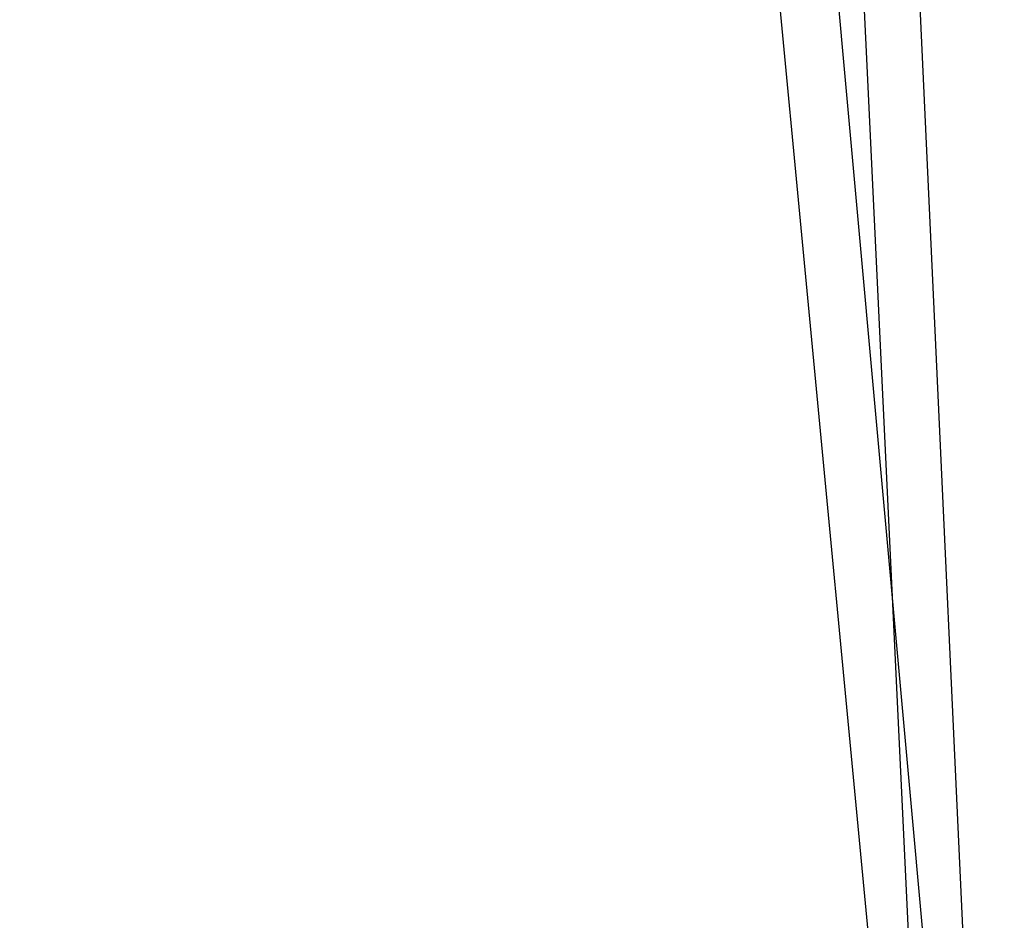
# Model space of a CAD drawing. Header units: feet. Extents: x -79 to 198, y -22 to 181.
# Tile 682 of 982: x 79.581 to 79.813, y 153.419 to 153.632. Entities that reach past the tile are written whole.
import ezdxf

# ---------------------------------------------------------------- set-up
doc = ezdxf.new("R2010")
doc.units = ezdxf.units.FT
doc.layers.add('A-LINEA', color=7, linetype='CONTINUOUS')

msp = doc.modelspace()

# ---------------------------------------------------------------- linework, layer by layer
at = {"layer": 'A-LINEA'}
for points in [[(79.52, 153.1778), (79.8133, 153.2044), (79.76, 153.7911), (79.4667, 153.7644), (79.52, 153.1778)], [(79.52, 153.1778), (79.8133, 153.2044), (79.76, 153.7911), (79.4667, 153.7644), (79.52, 153.1778)], [(79.5333, 153.1911), (79.8, 153.2178), (79.7467, 153.7778), (79.48, 153.7511), (79.5333, 153.1911)], [(79.5333, 153.1911), (79.8, 153.2178), (79.7467, 153.7778), (79.48, 153.7511), (79.5333, 153.1911)], [(79.8133, 153.2044), (79.52, 153.1911), (79.4933, 153.7644), (79.7867, 153.7778), (79.8133, 153.2044)], [(79.8133, 153.2044), (79.52, 153.1911), (79.4933, 153.7644), (79.7867, 153.7778), (79.8133, 153.2044)], [(79.8, 153.2178), (79.5333, 153.1911), (79.5067, 153.7511), (79.7733, 153.7778), (79.8, 153.2178)], [(79.8, 153.2178), (79.5333, 153.1911), (79.5067, 153.7511), (79.7733, 153.7778), (79.8, 153.2178)]]:
    msp.add_lwpolyline(points, dxfattribs=at)

doc.saveas('drawing.dxf')
